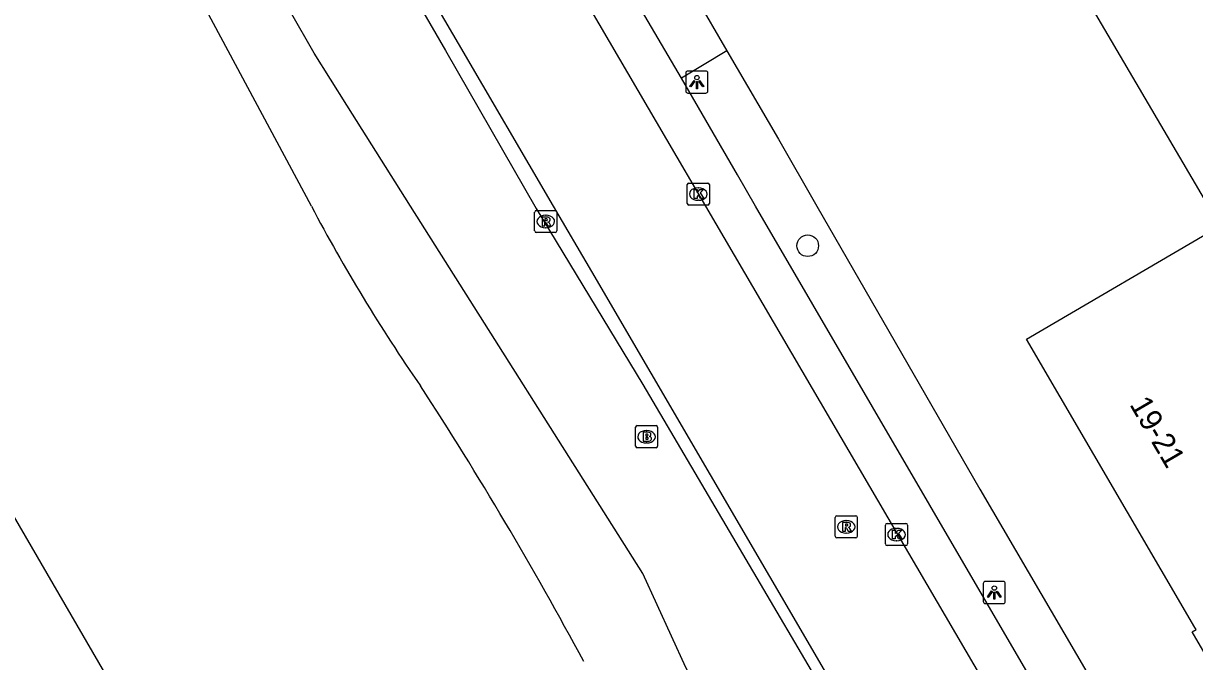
# Model space of a CAD drawing. Extents: x 157692 to 159670, y 381454 to 383289.
# Drawn here: x 159234.1 to 159287, y 382479.4 to 382508.3 of the extents above; entities that cross this region are included whole.
import ezdxf

# ---------------------------------------------------------------- set-up
doc = ezdxf.new("R2010")
doc.units = 0
for name, color, linetype in [('IMGEO_Boom', 7, 'Continuous'), ('IMGEO_Brandkraan', 7, 'Continuous'), ('IMGEO_Groenvoorziening', 7, 'Continuous'), ('IMGEO_Haag', 7, 'Continuous'), ('IMGEO_Kolk', 7, 'Continuous'), ('IMGEO_Lichtpunt', 7, 'Continuous'), ('IMGEO_Pand', 7, 'Continuous'), ('IMGEO_Pand_nummerreeks', 7, 'Continuous'), ('IMGEO_Rijbaan_lokaal_open', 7, 'Continuous'), ('IMGEO_Rioolput', 7, 'Continuous'), ('IMGEO_Voetpad_open', 7, 'Continuous'), ('IMGEO_Waterloop', 7, 'Continuous')]:
    doc.layers.add(name, color=color, linetype=linetype)

msp = doc.modelspace()

# ---------------------------------------------------------------- linework, layer by layer
at = {"layer": 'IMGEO_Boom'}
msp.add_circle((159269.543, 382498.211), 0.489, dxfattribs=at)
at = {"layer": 'IMGEO_Brandkraan'}
for p, q in [((159261.761, 382489.154), (159261.761, 382490.006)), ((159261.836, 382490.08), (159262.688, 382490.08)), ((159262.249, 382489.86), (159262.274, 382489.86)), ((159262.762, 382490.006), (159262.762, 382489.154)), ((159262.688, 382489.08), (159261.836, 382489.08)), ((159262.272, 382489.3), (159262.247, 382489.3))]:
    msp.add_line(p, q, dxfattribs=at)
for points in [[(159261.761, 382489.154), (159261.761, 382490.006)], [(159261.836, 382490.08), (159262.688, 382490.08)], [(159262.762, 382490.006), (159262.762, 382489.154)], [(159262.109, 382489.78), (159262.109, 382489.38), (159262.322, 382489.38)], [(159262.34, 382489.78), (159262.109, 382489.78)], [(159262.288, 382489.699), (159262.234, 382489.699), (159262.234, 382489.623)], [(159262.234, 382489.623), (159262.287, 382489.623)], [(159262.296, 382489.547), (159262.234, 382489.547), (159262.234, 382489.466)], [(159262.234, 382489.466), (159262.296, 382489.466)], [(159262.688, 382489.08), (159261.836, 382489.08)]]:
    msp.add_lwpolyline(points, dxfattribs=at)
for centre, radius, start, end in [((159261.838, 382490.004), 0.0765, 91.552, 178.448), ((159261.838, 382490.004), 0.0765, 91.552, 178.448), ((159262.686, 382490.004), 0.0765, 1.552, 88.448), ((159262.686, 382490.004), 0.0765, 1.552, 88.448), ((159262.289, 382489.661), 0.0379, 267.8285, 90.9355), ((159262.297, 382489.506), 0.0404, 269.8759, 90.5077), ((159262.328, 382489.631), 0.251, 268.6676, 293.5347), ((159262.344, 382489.635), 0.145, 59.4692, 91.5367), ((159262.369, 382489.682), 0.0922, 285.5137, 58.1501), ((159262.374, 382489.49), 0.105, 301.3115, 78.989), ((159261.838, 382489.156), 0.0765, 181.552, 268.448), ((159261.838, 382489.156), 0.0765, 181.552, 268.448), ((159262.686, 382489.156), 0.0765, 271.552, 358.448), ((159262.686, 382489.156), 0.0765, 271.552, 358.448)]:
    msp.add_arc(centre, radius, start, end, dxfattribs=at)
for centre, major_axis, ratio, start_param, end_param in [((159262.248, 382489.58), (-0.387, 0.002), 0.722429, 4.712389, 7.853982), ((159262.273, 382489.58), (-0.39, 0.002), 0.717154, 1.570796, 4.712389)]:
    msp.add_ellipse(centre, major_axis=major_axis, ratio=ratio, start_param=start_param, end_param=end_param, dxfattribs=at)
at = {"layer": 'IMGEO_Groenvoorziening'}
msp.add_lwpolyline([(159266.194, 382475.019), (159264.039, 382479.157), (159262.089, 382483.395), (159251.6, 382500), (159248.714, 382504.569), (159247.238, 382506.905), (159237.61, 382523.742), (159233.355, 382531.551), (159228.56, 382540.514), (159225.145, 382548.205), (159221.804, 382554.914), (159214.006, 382569.299), (159209.416, 382577.567)], dxfattribs=at)
at = {"layer": 'IMGEO_Haag'}
msp.add_lwpolyline([(159236.976, 382536.019), (159236.511, 382535.748), (159253.181, 382507.036), (159257.268, 382499.896), (159262.086, 382491.934), (159275.001, 382470.011), (159275.419, 382469.193), (159275.868, 382469.49)], dxfattribs=at)
at = {"layer": 'IMGEO_Kolk'}
for p, q in [((159264.098, 382500.118), (159264.098, 382500.97)), ((159264.173, 382501.044), (159265.025, 382501.044)), ((159265.099, 382500.97), (159265.099, 382500.118)), ((159264.586, 382500.824), (159264.611, 382500.824)), ((159265.025, 382500.044), (159264.173, 382500.044)), ((159264.609, 382500.264), (159264.584, 382500.264)), ((159273.131, 382485.659), (159273.983, 382485.659)), ((159273.056, 382484.733), (159273.056, 382485.585)), ((159273.544, 382485.439), (159273.569, 382485.439)), ((159274.057, 382485.585), (159274.057, 382484.733)), ((159273.983, 382484.659), (159273.131, 382484.659)), ((159273.567, 382484.879), (159273.542, 382484.879))]:
    msp.add_line(p, q, dxfattribs=at)
for points in [[(159264.098, 382500.118), (159264.098, 382500.97)], [(159264.173, 382501.044), (159265.025, 382501.044)], [(159265.099, 382500.97), (159265.099, 382500.118)], [(159264.419, 382500.744), (159264.542, 382500.744), (159264.542, 382500.593), (159264.672, 382500.744), (159264.836, 382500.744), (159264.69, 382500.593), (159264.843, 382500.344), (159264.691, 382500.344), (159264.606, 382500.508), (159264.542, 382500.441), (159264.542, 382500.344), (159264.419, 382500.344), (159264.419, 382500.744)], [(159265.025, 382500.044), (159264.173, 382500.044)], [(159273.131, 382485.659), (159273.983, 382485.659)], [(159273.056, 382484.733), (159273.056, 382485.585)], [(159273.377, 382485.359), (159273.5, 382485.359), (159273.5, 382485.208), (159273.63, 382485.359), (159273.794, 382485.359), (159273.648, 382485.208), (159273.801, 382484.959), (159273.649, 382484.959), (159273.564, 382485.123), (159273.5, 382485.056), (159273.5, 382484.959), (159273.377, 382484.959), (159273.377, 382485.359)], [(159274.057, 382485.585), (159274.057, 382484.733)], [(159273.983, 382484.659), (159273.131, 382484.659)]]:
    msp.add_lwpolyline(points, dxfattribs=at)
for centre, start, end in [((159264.175, 382500.968), 91.552, 178.448), ((159264.175, 382500.968), 91.552, 178.448), ((159265.023, 382500.968), 1.552, 88.448), ((159265.023, 382500.968), 1.552, 88.448), ((159264.175, 382500.12), 181.552, 268.448), ((159264.175, 382500.12), 181.552, 268.448), ((159265.023, 382500.12), 271.552, 358.448), ((159265.023, 382500.12), 271.552, 358.448), ((159273.133, 382485.583), 91.552, 178.448), ((159273.133, 382485.583), 91.552, 178.448), ((159273.981, 382485.583), 1.552, 88.448), ((159273.981, 382485.583), 1.552, 88.448), ((159273.133, 382484.735), 181.552, 268.448), ((159273.133, 382484.735), 181.552, 268.448), ((159273.981, 382484.735), 271.552, 358.448), ((159273.981, 382484.735), 271.552, 358.448)]:
    msp.add_arc(centre, 0.0765, start, end, dxfattribs=at)
for centre, major_axis, ratio, start_param, end_param in [((159264.585, 382500.544), (-0.387, 0.002), 0.722429, 4.712389, 7.853982), ((159264.61, 382500.544), (-0.39, 0.002), 0.717154, 1.570796, 4.712389), ((159273.543, 382485.159), (-0.387, 0.002), 0.722429, 4.712389, 7.853982), ((159273.568, 382485.159), (-0.39, 0.002), 0.717154, 1.570796, 4.712389)]:
    msp.add_ellipse(centre, major_axis=major_axis, ratio=ratio, start_param=start_param, end_param=end_param, dxfattribs=at)
at = {"layer": 'IMGEO_Lichtpunt'}
for p, q in [((159264.035, 382506.01), (159264.035, 382505.203)), ((159264.035, 382506.01), (159264.035, 382505.203)), ((159264.937, 382506.105), (159264.129, 382506.105)), ((159264.937, 382506.105), (159264.129, 382506.105)), ((159265.031, 382505.203), (159265.031, 382506.01)), ((159265.031, 382505.203), (159265.031, 382506.01)), ((159264.129, 382505.109), (159264.937, 382505.109)), ((159264.129, 382505.109), (159264.937, 382505.109)), ((159278.378, 382483.04), (159277.57, 382483.04)), ((159278.378, 382483.04), (159277.57, 382483.04)), ((159277.476, 382482.945), (159277.476, 382482.138)), ((159277.476, 382482.945), (159277.476, 382482.138)), ((159278.472, 382482.138), (159278.472, 382482.945)), ((159278.472, 382482.138), (159278.472, 382482.945)), ((159277.57, 382482.044), (159278.378, 382482.044)), ((159277.57, 382482.044), (159278.378, 382482.044))]:
    msp.add_line(p, q, dxfattribs=at)
for points in [[(159264.409, 382505.674), (159264.448, 382505.646), (159264.26, 382505.384), (159264.222, 382505.411), (159264.409, 382505.674)], [(159264.511, 382505.626), (159264.558, 382505.626), (159264.558, 382505.304), (159264.511, 382505.304), (159264.511, 382505.626)], [(159264.621, 382505.646), (159264.659, 382505.673), (159264.846, 382505.411), (159264.807, 382505.383), (159264.621, 382505.646)], [(159277.85, 382482.609), (159277.889, 382482.581), (159277.701, 382482.319), (159277.663, 382482.346), (159277.85, 382482.609)], [(159277.952, 382482.561), (159277.999, 382482.561), (159277.999, 382482.239), (159277.952, 382482.239), (159277.952, 382482.561)], [(159278.062, 382482.581), (159278.1, 382482.608), (159278.287, 382482.346), (159278.248, 382482.318), (159278.062, 382482.581)]]:
    msp.add_lwpolyline(points, dxfattribs=at)
for centre in [(159264.534, 382505.808), (159277.975, 382482.743)]:
    msp.add_circle(centre, 0.0994, dxfattribs=at)
for centre, start, end in [((159264.129, 382506.01), 90, 180), ((159264.129, 382506.01), 90, 180), ((159264.937, 382506.01), 0, 90), ((159264.937, 382506.01), 0, 90), ((159264.129, 382505.203), 180, 270), ((159264.129, 382505.203), 180, 270), ((159264.937, 382505.203), 270, 0), ((159264.937, 382505.203), 270, 360), ((159277.57, 382482.945), 90, 180), ((159277.57, 382482.945), 90, 180), ((159278.378, 382482.945), 0, 90), ((159278.378, 382482.945), 0, 90), ((159277.57, 382482.138), 180, 270), ((159277.57, 382482.138), 180, 270), ((159278.378, 382482.138), 270, 0), ((159278.378, 382482.138), 270, 360)]:
    msp.add_arc(centre, 0.0946, start, end, dxfattribs=at)
at = {"layer": 'IMGEO_Pand'}
for points in [[(159287.032, 382480.967), (159279.425, 382493.984), (159288.184, 382499.103), (159277.202, 382517.817), (159319.978, 382542.64), (159319.876, 382542.812), (159329.194, 382548.272), (159329.209, 382548.245), (159337.822, 382553.328), (159348.694, 382559.698)], [(159330.428, 382506.262), (159342.696, 382485.262), (159299.099, 382459.846), (159286.912, 382480.764), (159287.089, 382480.867), (159287.032, 382480.967)]]:
    msp.add_lwpolyline(points, dxfattribs=at)
at = {"layer": 'IMGEO_Rijbaan_lokaal_open'}
for points in [[(159247.507, 382529.779), (159352.344, 382350.577)], [(159275.868, 382469.49), (159259.791, 382497.045), (159258.061, 382500), (159253.755, 382507.353), (159243.845, 382524.276), (159242.382, 382526.745)]]:
    msp.add_lwpolyline(points, dxfattribs=at)
at = {"layer": 'IMGEO_Rioolput'}
for p, q in [((159257.204, 382498.879), (159257.204, 382499.731)), ((159257.279, 382499.805), (159258.131, 382499.805)), ((159257.692, 382499.585), (159257.717, 382499.585)), ((159258.205, 382499.731), (159258.205, 382498.879)), ((159257.715, 382499.025), (159257.69, 382499.025)), ((159258.131, 382498.805), (159257.279, 382498.805)), ((159270.784, 382485.083), (159270.784, 382485.935)), ((159270.859, 382486.009), (159271.711, 382486.009)), ((159271.272, 382485.789), (159271.297, 382485.789)), ((159271.785, 382485.935), (159271.785, 382485.083)), ((159271.295, 382485.229), (159271.27, 382485.229)), ((159271.711, 382485.009), (159270.859, 382485.009))]:
    msp.add_line(p, q, dxfattribs=at)
for points in [[(159257.204, 382498.879), (159257.204, 382499.731)], [(159257.279, 382499.805), (159258.131, 382499.805)], [(159257.793, 382499.503), (159257.541, 382499.505), (159257.541, 382499.105)], [(159257.719, 382499.424), (159257.665, 382499.424), (159257.665, 382499.343)], [(159258.205, 382499.731), (159258.205, 382498.879)], [(159257.541, 382499.105), (159257.665, 382499.105), (159257.665, 382499.267), (159257.676, 382499.267)], [(159257.665, 382499.343), (159257.717, 382499.343)], [(159257.723, 382499.238), (159257.794, 382499.105), (159257.934, 382499.105), (159257.869, 382499.231)], [(159258.131, 382498.805), (159257.279, 382498.805)], [(159270.784, 382485.083), (159270.784, 382485.935)], [(159270.859, 382486.009), (159271.711, 382486.009)], [(159271.373, 382485.707), (159271.121, 382485.709), (159271.121, 382485.309)], [(159271.299, 382485.628), (159271.245, 382485.628), (159271.245, 382485.547)], [(159271.785, 382485.935), (159271.785, 382485.083)], [(159271.121, 382485.309), (159271.245, 382485.309), (159271.245, 382485.471), (159271.256, 382485.471)], [(159271.245, 382485.547), (159271.297, 382485.547)], [(159271.303, 382485.442), (159271.374, 382485.309), (159271.514, 382485.309), (159271.449, 382485.435)], [(159271.711, 382485.009), (159270.859, 382485.009)]]:
    msp.add_lwpolyline(points, dxfattribs=at)
for centre, radius, start, end in [((159257.281, 382499.729), 0.0765, 91.552, 178.448), ((159257.281, 382499.729), 0.0765, 91.552, 178.448), ((159257.725, 382499.328), 0.0964, 77.0061, 93.1865), ((159257.739, 382499.385), 0.0378, 276.6634, 79.6772), ((159257.792, 382499.393), 0.109, 350.3612, 89.416), ((159258.129, 382499.729), 0.0765, 1.552, 88.448), ((159258.129, 382499.729), 0.0765, 1.552, 88.448), ((159257.281, 382498.881), 0.0765, 181.552, 268.448), ((159257.281, 382498.881), 0.0765, 181.552, 268.448), ((159257.675, 382499.214), 0.0533, 26.0293, 88.6989), ((159257.701, 382499.532), 0.19, 274.7715, 282.9687), ((159257.79, 382499.393), 0.112, 277.5842, 350.9817), ((159257.774, 382499.178), 0.108, 29.5134, 73.7905), ((159258.129, 382498.881), 0.0765, 271.552, 358.448), ((159258.129, 382498.881), 0.0765, 271.552, 358.448), ((159270.861, 382485.933), 0.0765, 91.552, 178.448), ((159270.861, 382485.933), 0.0765, 91.552, 178.448), ((159271.305, 382485.532), 0.0964, 77.0061, 93.1865), ((159271.319, 382485.589), 0.0378, 276.6634, 79.6772), ((159271.372, 382485.597), 0.109, 350.3612, 89.416), ((159271.709, 382485.933), 0.0765, 1.552, 88.448), ((159271.709, 382485.933), 0.0765, 1.552, 88.448), ((159271.255, 382485.418), 0.0533, 26.0293, 88.6989), ((159271.281, 382485.736), 0.19, 274.7715, 282.9687), ((159271.37, 382485.597), 0.112, 277.5842, 350.9817), ((159271.354, 382485.382), 0.108, 29.5134, 73.7905), ((159270.861, 382485.085), 0.0765, 181.552, 268.448), ((159270.861, 382485.085), 0.0765, 181.552, 268.448), ((159271.709, 382485.085), 0.0765, 271.552, 358.448), ((159271.709, 382485.085), 0.0765, 271.552, 358.448)]:
    msp.add_arc(centre, radius, start, end, dxfattribs=at)
for centre, major_axis, ratio, start_param, end_param in [((159257.691, 382499.305), (-0.387, 0.002), 0.722429, 4.712389, 7.853982), ((159257.716, 382499.305), (-0.39, 0.002), 0.717154, 1.570796, 4.712389), ((159271.271, 382485.509), (-0.387, 0.002), 0.722429, 4.712389, 7.853982), ((159271.296, 382485.509), (-0.39, 0.002), 0.717154, 1.570796, 4.712389)]:
    msp.add_ellipse(centre, major_axis=major_axis, ratio=ratio, start_param=start_param, end_param=end_param, dxfattribs=at)
at = {"layer": 'IMGEO_Voetpad_open'}
for points in [[(159258.878, 382519.081), (159265.892, 382507.019)], [(159263.838, 382505.78), (159256.758, 382517.831)], [(159265.892, 382507.019), (159263.838, 382505.78)], [(159265.892, 382507.019), (159268.223, 382503.022), (159269.961, 382500), (159277.322, 382487.204), (159283.308, 382476.984), (159283.436, 382477.049), (159285.082, 382474.172), (159287.354, 382470.279), (159297.195, 382453.468), (159297.248, 382453.377)], [(159295.131, 382452.152), (159295.076, 382452.247), (159293.486, 382454.964), (159285.241, 382469.09), (159282.945, 382472.977), (159267.19, 382500), (159266.363, 382501.419), (159263.838, 382505.78)]]:
    msp.add_lwpolyline(points, dxfattribs=at)
at = {"layer": 'IMGEO_Waterloop'}
for points in [[(159247.115, 382500), (159234.824, 382522.926), (159219.402, 382549.703), (159205.546, 382575.435)], [(159208.635, 382531.887), (159209.656, 382529.523), (159215.563, 382518.504), (159223.313, 382505.346), (159226.58, 382498.689), (159227.675, 382498.3), (159228.586, 382497.581), (159229.068, 382496.763), (159229.349, 382495.315), (159229.414, 382493.781), (159229.501, 382493.13), (159240.094, 382474.89), (159244.599, 382466.818), (159245.966, 382465.814), (159247.241, 382463.844), (159250.141, 382458.932), (159251.129, 382455.337), (159255.668, 382446.851), (159256.766, 382446.653), (159262.131, 382438.258), (159278.186, 382413.204), (159280.622, 382410.165), (159281.643, 382408.435), (159282.496, 382406.616)]]:
    msp.add_lwpolyline(points, dxfattribs=at)
for centre, radius, start, end in [((159315.882, 382536.196), 77.712, 207.76005, 214.76557), ((159105.771, 382396.839), 174.439, 28.25594, 33.0149)]:
    msp.add_arc(centre, radius, start, end, dxfattribs=at)

# ---------------------------------------------------------------- texts
at = {"layer": 'IMGEO_Pand_nummerreeks'}
msp.add_text('19-21', height=1, rotation=300.3035, dxfattribs=at).set_placement((159284.065, 382491.039))

doc.saveas('drawing.dxf')
